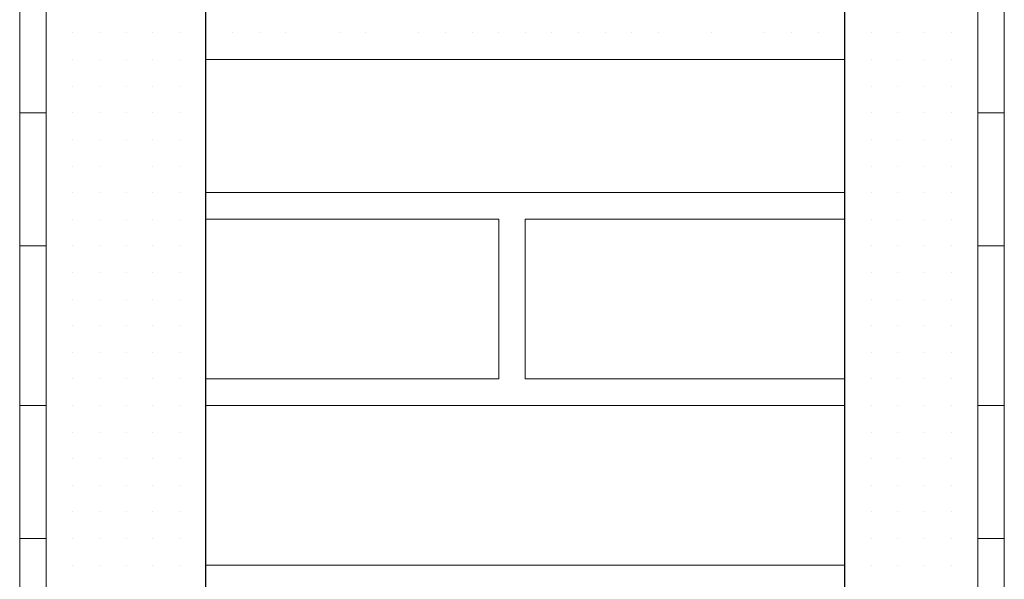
# Model space of a CAD drawing. Header units: metres. Extents: x 5.7 to 89.8, y 4 to 63.5.
# Tile 418 of 475: x 63.771 to 64.128, y 52.896 to 53.098. Entities that reach past the tile are written whole.
import ezdxf

# ---------------------------------------------------------------- set-up
doc = ezdxf.new("R2010")
doc.units = ezdxf.units.M
doc.header["$MEASUREMENT"] = 0
for name, color, linetype in [('PDF17_hatch-borshi', 7, 'Continuous'), ('PDF17_kaff', 7, 'Continuous'), ('PDF17_wall', 7, 'Continuous')]:
    doc.layers.add(name, color=color, linetype=linetype)

msp = doc.modelspace()

# ---------------------------------------------------------------- linework, layer by layer
at = {"layer": 'PDF17_hatch-borshi', "lineweight": 18}
for points in [[(63.78102, 53.0936), (63.78102, 53.0936)], [(63.78102, 53.0936), (63.78102, 53.0936)], [(63.78102, 53.0936), (63.78102, 53.0936)], [(63.78102, 53.0936), (63.78102, 53.0936)], [(63.79065, 53.0936), (63.79065, 53.0936)], [(63.79065, 53.0936), (63.79065, 53.0936)], [(63.79065, 53.0936), (63.79065, 53.0936)], [(63.79065, 53.0936), (63.79065, 53.0936)], [(63.80028, 53.0936), (63.80028, 53.0936)], [(63.80028, 53.0936), (63.80028, 53.0936)], [(63.80028, 53.0936), (63.80028, 53.0936)], [(63.80028, 53.0936), (63.80028, 53.0936)], [(63.80991, 53.0936), (63.80991, 53.0936)], [(63.80991, 53.0936), (63.80991, 53.0936)], [(63.80991, 53.0936), (63.80991, 53.0936)], [(63.80991, 53.0936), (63.80991, 53.0936)], [(63.81954, 53.0936), (63.81954, 53.0936)], [(63.81954, 53.0936), (63.81954, 53.0936)], [(63.81954, 53.0936), (63.81954, 53.0936)], [(63.82917, 53.0936), (63.82917, 53.0936)], [(63.82917, 53.0936), (63.82917, 53.0936)], [(63.82917, 53.0936), (63.82917, 53.0936)], [(63.82917, 53.0936), (63.82917, 53.0936)], [(63.82917, 53.0936), (63.82917, 53.0936)], [(63.84844, 53.0936), (63.84844, 53.0936)], [(63.84844, 53.0936), (63.84844, 53.0936)], [(63.85807, 53.0936), (63.85807, 53.0936)], [(63.85807, 53.0936), (63.85807, 53.0936)], [(63.8677, 53.0936), (63.8677, 53.0936)], [(63.88696, 53.0936), (63.88696, 53.0936)], [(63.88696, 53.0936), (63.88696, 53.0936)], [(63.88696, 53.0936), (63.88696, 53.0936)], [(63.89659, 53.0936), (63.89659, 53.0936)], [(63.91585, 53.0936), (63.91585, 53.0936)], [(63.91585, 53.0936), (63.91585, 53.0936)], [(63.91585, 53.0936), (63.91585, 53.0936)], [(63.91585, 53.0936), (63.91585, 53.0936)], [(63.92548, 53.0936), (63.92548, 53.0936)], [(63.92548, 53.0936), (63.92548, 53.0936)], [(63.93512, 53.0936), (63.93512, 53.0936)], [(63.93512, 53.0936), (63.93512, 53.0936)], [(63.93512, 53.0936), (63.93512, 53.0936)], [(63.94475, 53.0936), (63.94475, 53.0936)], [(63.95438, 53.0936), (63.95438, 53.0936)], [(63.95438, 53.0936), (63.95438, 53.0936)], [(63.96401, 53.0936), (63.96401, 53.0936)], [(63.96401, 53.0936), (63.96401, 53.0936)], [(63.97364, 53.0936), (63.97364, 53.0936)], [(63.98327, 53.0936), (63.98327, 53.0936)], [(63.98327, 53.0936), (63.98327, 53.0936)], [(63.9929, 53.0936), (63.9929, 53.0936)], [(63.9929, 53.0936), (63.9929, 53.0936)], [(64.00253, 53.0936), (64.00253, 53.0936)], [(64.0218, 53.0936), (64.0218, 53.0936)], [(64.0218, 53.0936), (64.0218, 53.0936)], [(64.0218, 53.0936), (64.0218, 53.0936)], [(64.04106, 53.0936), (64.04106, 53.0936)], [(64.04106, 53.0936), (64.04106, 53.0936)], [(64.05069, 53.0936), (64.05069, 53.0936)], [(64.06032, 53.0936), (64.06032, 53.0936)], [(64.06032, 53.0936), (64.06032, 53.0936)], [(64.06995, 53.0936), (64.06995, 53.0936)], [(64.06995, 53.0936), (64.06995, 53.0936)], [(64.06995, 53.0936), (64.06995, 53.0936)], [(64.07958, 53.0936), (64.07958, 53.0936)], [(64.07958, 53.0936), (64.07958, 53.0936)], [(64.07958, 53.0936), (64.07958, 53.0936)], [(64.08922, 53.0936), (64.08922, 53.0936)], [(64.08922, 53.0936), (64.08922, 53.0936)], [(64.08922, 53.0936), (64.08922, 53.0936)], [(64.08922, 53.0936), (64.08922, 53.0936)], [(64.09885, 53.0936), (64.09885, 53.0936)], [(64.09885, 53.0936), (64.09885, 53.0936)], [(64.09885, 53.0936), (64.09885, 53.0936)], [(64.09885, 53.0936), (64.09885, 53.0936)], [(64.10848, 53.0936), (64.10848, 53.0936)], [(64.10848, 53.0936), (64.10848, 53.0936)], [(64.10848, 53.0936), (64.10848, 53.0936)], [(64.10848, 53.0936), (64.10848, 53.0936)], [(64.11811, 53.0936), (64.11811, 53.0936)], [(64.11811, 53.0936), (64.11811, 53.0936)], [(64.11811, 53.0936), (64.11811, 53.0936)], [(63.78102, 53.08396), (63.78102, 53.08396)], [(63.78102, 53.08396), (63.78102, 53.08396)], [(63.79065, 53.08396), (63.79065, 53.08396)], [(63.79065, 53.08396), (63.79065, 53.08396)], [(63.79065, 53.08396), (63.79065, 53.08396)], [(63.80028, 53.08396), (63.80028, 53.08396)], [(63.80028, 53.08396), (63.80028, 53.08396)], [(63.80028, 53.08396), (63.80028, 53.08396)], [(63.80991, 53.08396), (63.80991, 53.08396)], [(63.80991, 53.08396), (63.80991, 53.08396)], [(63.80991, 53.08396), (63.80991, 53.08396)], [(63.81954, 53.08396), (63.81954, 53.08396)], [(63.81954, 53.08396), (63.81954, 53.08396)], [(63.81954, 53.08396), (63.81954, 53.08396)], [(63.81954, 53.08396), (63.81954, 53.08396)], [(63.82917, 53.08396), (63.82917, 53.08396)], [(63.82917, 53.08396), (63.82917, 53.08396)], [(64.06995, 53.08396), (63.8388, 53.08396)], [(63.90622, 53.08396), (63.90622, 53.08396)], [(63.96401, 53.08396), (63.96401, 53.08396)], [(64.01217, 53.08396), (64.01217, 53.08396)], [(64.06995, 53.08396), (64.06995, 53.08396)], [(64.06995, 53.08396), (64.06995, 53.08396)], [(64.06995, 53.08396), (64.06995, 53.08396)], [(64.06995, 53.08396), (64.06995, 53.08396)], [(64.07958, 53.08396), (64.07958, 53.08396)], [(64.07958, 53.08396), (64.07958, 53.08396)], [(64.07958, 53.08396), (64.07958, 53.08396)], [(64.07958, 53.08396), (64.07958, 53.08396)], [(64.08922, 53.08396), (64.08922, 53.08396)], [(64.08922, 53.08396), (64.08922, 53.08396)], [(64.08922, 53.08396), (64.08922, 53.08396)], [(64.09885, 53.08396), (64.09885, 53.08396)], [(64.09885, 53.08396), (64.09885, 53.08396)], [(64.09885, 53.08396), (64.09885, 53.08396)], [(64.10848, 53.08396), (64.10848, 53.08396)], [(64.10848, 53.08396), (64.10848, 53.08396)], [(64.10848, 53.08396), (64.10848, 53.08396)], [(64.11811, 53.08396), (64.11811, 53.08396)], [(64.11811, 53.08396), (64.11811, 53.08396)], [(63.78102, 53.07433), (63.78102, 53.07433)], [(63.79065, 53.07433), (63.79065, 53.07433)], [(63.79065, 53.07433), (63.79065, 53.07433)], [(63.79065, 53.07433), (63.79065, 53.07433)], [(63.79065, 53.07433), (63.79065, 53.07433)], [(63.79065, 53.07433), (63.79065, 53.07433)], [(63.80028, 53.07433), (63.80028, 53.07433)], [(63.80028, 53.07433), (63.80028, 53.07433)], [(63.80028, 53.07433), (63.80028, 53.07433)], [(63.80028, 53.07433), (63.80028, 53.07433)], [(63.80991, 53.07433), (63.80991, 53.07433)], [(63.80991, 53.07433), (63.80991, 53.07433)], [(63.80991, 53.07433), (63.80991, 53.07433)], [(63.80991, 53.07433), (63.80991, 53.07433)], [(63.81954, 53.07433), (63.81954, 53.07433)], [(63.81954, 53.07433), (63.81954, 53.07433)], [(63.82917, 53.07433), (63.82917, 53.07433)], [(63.82917, 53.07433), (63.82917, 53.07433)], [(63.82917, 53.07433), (63.82917, 53.07433)], [(63.82917, 53.07433), (63.82917, 53.07433)], [(64.06995, 53.07433), (64.06995, 53.07433)], [(64.06995, 53.07433), (64.06995, 53.07433)], [(64.06995, 53.07433), (64.06995, 53.07433)], [(64.07958, 53.07433), (64.07958, 53.07433)], [(64.07958, 53.07433), (64.07958, 53.07433)], [(64.07958, 53.07433), (64.07958, 53.07433)], [(64.07958, 53.07433), (64.07958, 53.07433)], [(64.07958, 53.07433), (64.07958, 53.07433)], [(64.07958, 53.07433), (64.07958, 53.07433)], [(64.08922, 53.07433), (64.08922, 53.07433)], [(64.08922, 53.07433), (64.08922, 53.07433)], [(64.08922, 53.07433), (64.08922, 53.07433)], [(64.08922, 53.07433), (64.08922, 53.07433)], [(64.09885, 53.07433), (64.09885, 53.07433)], [(64.09885, 53.07433), (64.09885, 53.07433)], [(64.09885, 53.07433), (64.09885, 53.07433)], [(64.09885, 53.07433), (64.09885, 53.07433)], [(64.10848, 53.07433), (64.10848, 53.07433)], [(64.10848, 53.07433), (64.10848, 53.07433)], [(64.10848, 53.07433), (64.10848, 53.07433)], [(64.10848, 53.07433), (64.10848, 53.07433)], [(64.10848, 53.07433), (64.10848, 53.07433)], [(64.11811, 53.07433), (64.11811, 53.07433)], [(64.11811, 53.07433), (64.11811, 53.07433)], [(64.11811, 53.07433), (64.11811, 53.07433)], [(63.78102, 53.0647), (63.78102, 53.0647)], [(63.78102, 53.0647), (63.78102, 53.0647)], [(63.79065, 53.0647), (63.79065, 53.0647)], [(63.79065, 53.0647), (63.79065, 53.0647)], [(63.79065, 53.0647), (63.79065, 53.0647)], [(63.79065, 53.0647), (63.79065, 53.0647)], [(63.80028, 53.0647), (63.80028, 53.0647)], [(63.80028, 53.0647), (63.80028, 53.0647)], [(63.80028, 53.0647), (63.80028, 53.0647)], [(63.80028, 53.0647), (63.80028, 53.0647)], [(63.80991, 53.0647), (63.80991, 53.0647)], [(63.80991, 53.0647), (63.80991, 53.0647)], [(63.80991, 53.0647), (63.80991, 53.0647)], [(63.81954, 53.0647), (63.81954, 53.0647)], [(63.81954, 53.0647), (63.81954, 53.0647)], [(63.81954, 53.0647), (63.81954, 53.0647)], [(63.81954, 53.0647), (63.81954, 53.0647)], [(63.81954, 53.0647), (63.81954, 53.0647)], [(63.82917, 53.0647), (63.82917, 53.0647)], [(63.82917, 53.0647), (63.82917, 53.0647)], [(63.82917, 53.0647), (63.82917, 53.0647)], [(64.06995, 53.0647), (64.06995, 53.0647)], [(64.06995, 53.0647), (64.06995, 53.0647)], [(64.06995, 53.0647), (64.06995, 53.0647)], [(64.07958, 53.0647), (64.07958, 53.0647)], [(64.07958, 53.0647), (64.07958, 53.0647)], [(64.08922, 53.0647), (64.08922, 53.0647)], [(64.08922, 53.0647), (64.08922, 53.0647)], [(64.08922, 53.0647), (64.08922, 53.0647)], [(64.08922, 53.0647), (64.08922, 53.0647)], [(64.09885, 53.0647), (64.09885, 53.0647)], [(64.09885, 53.0647), (64.09885, 53.0647)], [(64.09885, 53.0647), (64.09885, 53.0647)], [(64.09885, 53.0647), (64.09885, 53.0647)], [(64.10848, 53.0647), (64.10848, 53.0647)], [(64.10848, 53.0647), (64.10848, 53.0647)], [(64.10848, 53.0647), (64.10848, 53.0647)], [(64.10848, 53.0647), (64.10848, 53.0647)], [(64.11811, 53.0647), (64.11811, 53.0647)], [(64.11811, 53.0647), (64.11811, 53.0647)], [(64.11811, 53.0647), (64.11811, 53.0647)], [(64.11811, 53.0647), (64.11811, 53.0647)], [(63.78102, 53.05507), (63.78102, 53.05507)], [(63.79065, 53.05507), (63.79065, 53.05507)], [(63.79065, 53.05507), (63.79065, 53.05507)], [(63.79065, 53.05507), (63.79065, 53.05507)], [(63.79065, 53.05507), (63.79065, 53.05507)], [(63.79065, 53.05507), (63.79065, 53.05507)], [(63.80028, 53.05507), (63.80028, 53.05507)], [(63.80028, 53.05507), (63.80028, 53.05507)], [(63.80028, 53.05507), (63.80028, 53.05507)], [(63.80028, 53.05507), (63.80028, 53.05507)], [(63.80991, 53.05507), (63.80991, 53.05507)], [(63.80991, 53.05507), (63.80991, 53.05507)], [(63.80991, 53.05507), (63.80991, 53.05507)], [(63.80991, 53.05507), (63.80991, 53.05507)], [(63.81954, 53.05507), (63.81954, 53.05507)], [(63.81954, 53.05507), (63.81954, 53.05507)], [(63.81954, 53.05507), (63.81954, 53.05507)], [(63.81954, 53.05507), (63.81954, 53.05507)], [(63.82917, 53.05507), (63.82917, 53.05507)], [(63.82917, 53.05507), (63.82917, 53.05507)], [(63.82917, 53.05507), (63.82917, 53.05507)], [(63.82917, 53.05507), (63.82917, 53.05507)], [(64.06995, 53.05507), (64.06995, 53.05507)], [(64.06995, 53.05507), (64.06995, 53.05507)], [(64.07958, 53.05507), (64.07958, 53.05507)], [(64.07958, 53.05507), (64.07958, 53.05507)], [(64.07958, 53.05507), (64.07958, 53.05507)], [(64.07958, 53.05507), (64.07958, 53.05507)], [(64.08922, 53.05507), (64.08922, 53.05507)], [(64.08922, 53.05507), (64.08922, 53.05507)], [(64.08922, 53.05507), (64.08922, 53.05507)], [(64.09885, 53.05507), (64.09885, 53.05507)], [(64.09885, 53.05507), (64.09885, 53.05507)], [(64.10848, 53.05507), (64.10848, 53.05507)], [(64.10848, 53.05507), (64.10848, 53.05507)], [(64.10848, 53.05507), (64.10848, 53.05507)], [(64.10848, 53.05507), (64.10848, 53.05507)], [(64.11811, 53.05507), (64.11811, 53.05507)], [(64.11811, 53.05507), (64.11811, 53.05507)], [(64.11811, 53.05507), (64.11811, 53.05507)], [(63.78102, 53.04544), (63.78102, 53.04544)], [(63.78102, 53.04544), (63.78102, 53.04544)], [(63.79065, 53.04544), (63.79065, 53.04544)], [(63.79065, 53.04544), (63.79065, 53.04544)], [(63.79065, 53.04544), (63.79065, 53.04544)], [(63.80028, 53.04544), (63.80028, 53.04544)], [(63.80028, 53.04544), (63.80028, 53.04544)], [(63.80028, 53.04544), (63.80028, 53.04544)], [(63.80028, 53.04544), (63.80028, 53.04544)], [(63.81954, 53.04544), (63.81954, 53.04544)], [(63.81954, 53.04544), (63.81954, 53.04544)], [(63.81954, 53.04544), (63.81954, 53.04544)], [(63.81954, 53.04544), (63.81954, 53.04544)], [(63.82917, 53.04544), (63.82917, 53.04544)], [(63.82917, 53.04544), (63.82917, 53.04544)], [(63.82917, 53.04544), (63.82917, 53.04544)], [(64.06995, 53.04544), (64.06995, 53.04544)], [(64.06995, 53.04544), (64.06995, 53.04544)], [(64.06995, 53.04544), (64.06995, 53.04544)], [(64.06995, 53.04544), (64.06995, 53.04544)], [(64.07958, 53.04544), (64.07958, 53.04544)], [(64.07958, 53.04544), (64.07958, 53.04544)], [(64.07958, 53.04544), (64.07958, 53.04544)], [(64.07958, 53.04544), (64.07958, 53.04544)], [(64.08922, 53.04544), (64.08922, 53.04544)], [(64.08922, 53.04544), (64.08922, 53.04544)], [(64.08922, 53.04544), (64.08922, 53.04544)], [(64.08922, 53.04544), (64.08922, 53.04544)], [(64.09885, 53.04544), (64.09885, 53.04544)], [(64.09885, 53.04544), (64.09885, 53.04544)], [(64.09885, 53.04544), (64.09885, 53.04544)], [(64.09885, 53.04544), (64.09885, 53.04544)], [(64.10848, 53.04544), (64.10848, 53.04544)], [(64.10848, 53.04544), (64.10848, 53.04544)], [(64.10848, 53.04544), (64.10848, 53.04544)], [(64.11811, 53.04544), (64.11811, 53.04544)], [(64.11811, 53.04544), (64.11811, 53.04544)], [(64.11811, 53.04544), (64.11811, 53.04544)], [(63.78102, 53.03581), (63.78102, 53.03581)], [(63.79065, 53.03581), (63.79065, 53.03581)], [(63.79065, 53.03581), (63.79065, 53.03581)], [(63.79065, 53.03581), (63.79065, 53.03581)], [(63.79065, 53.03581), (63.79065, 53.03581)], [(63.80028, 53.03581), (63.80028, 53.03581)], [(63.80028, 53.03581), (63.80028, 53.03581)], [(63.80028, 53.03581), (63.80028, 53.03581)], [(63.80991, 53.03581), (63.80991, 53.03581)], [(63.80991, 53.03581), (63.80991, 53.03581)], [(63.80991, 53.03581), (63.80991, 53.03581)], [(63.80991, 53.03581), (63.80991, 53.03581)], [(63.81954, 53.03581), (63.81954, 53.03581)], [(63.81954, 53.03581), (63.81954, 53.03581)], [(63.81954, 53.03581), (63.81954, 53.03581)], [(63.82917, 53.03581), (63.82917, 53.03581)], [(63.82917, 53.03581), (63.82917, 53.03581)], [(63.82917, 53.03581), (63.82917, 53.03581)], [(64.06995, 53.03581), (63.8388, 53.03581)], [(63.84844, 53.03581), (63.84844, 53.03581)], [(63.88696, 53.03581), (63.88696, 53.03581)], [(63.91585, 53.03581), (63.91585, 53.03581)], [(63.93512, 53.03581), (63.93512, 53.03581)], [(63.94475, 53.03581), (63.94475, 53.03581)], [(63.95438, 53.03581), (63.95438, 53.03581)], [(63.95438, 53.03581), (63.95438, 53.03581)], [(63.96401, 53.03581), (63.96401, 53.03581)], [(63.97364, 53.03581), (63.97364, 53.03581)], [(63.98327, 53.03581), (63.98327, 53.03581)], [(64.00253, 53.03581), (64.00253, 53.03581)], [(64.0218, 53.03581), (64.0218, 53.03581)], [(64.05069, 53.03581), (64.05069, 53.03581)], [(64.06995, 53.03581), (64.06995, 53.03581)], [(64.06995, 53.03581), (64.06995, 53.03581)], [(64.07958, 53.03581), (64.07958, 53.03581)], [(64.07958, 53.03581), (64.07958, 53.03581)], [(64.07958, 53.03581), (64.07958, 53.03581)], [(64.07958, 53.03581), (64.07958, 53.03581)], [(64.08922, 53.03581), (64.08922, 53.03581)], [(64.08922, 53.03581), (64.08922, 53.03581)], [(64.08922, 53.03581), (64.08922, 53.03581)], [(64.08922, 53.03581), (64.08922, 53.03581)], [(64.08922, 53.03581), (64.08922, 53.03581)], [(64.09885, 53.03581), (64.09885, 53.03581)], [(64.09885, 53.03581), (64.09885, 53.03581)], [(64.09885, 53.03581), (64.09885, 53.03581)], [(64.10848, 53.03581), (64.10848, 53.03581)], [(64.10848, 53.03581), (64.10848, 53.03581)], [(64.10848, 53.03581), (64.10848, 53.03581)], [(64.10848, 53.03581), (64.10848, 53.03581)], [(64.10848, 53.03581), (64.10848, 53.03581)], [(64.11811, 53.03581), (64.11811, 53.03581)], [(63.78102, 53.02618), (63.78102, 53.02618)], [(63.78102, 53.02618), (63.78102, 53.02618)], [(63.79065, 53.02618), (63.79065, 53.02618)], [(63.79065, 53.02618), (63.79065, 53.02618)], [(63.79065, 53.02618), (63.79065, 53.02618)], [(63.79065, 53.02618), (63.79065, 53.02618)], [(63.80028, 53.02618), (63.80028, 53.02618)], [(63.80028, 53.02618), (63.80028, 53.02618)], [(63.80028, 53.02618), (63.80028, 53.02618)], [(63.80028, 53.02618), (63.80028, 53.02618)], [(63.80028, 53.02618), (63.80028, 53.02618)], [(63.80991, 53.02618), (63.80991, 53.02618)], [(63.80991, 53.02618), (63.80991, 53.02618)], [(63.80991, 53.02618), (63.80991, 53.02618)], [(63.81954, 53.02618), (63.81954, 53.02618)], [(63.81954, 53.02618), (63.81954, 53.02618)], [(63.81954, 53.02618), (63.81954, 53.02618)], [(63.81954, 53.02618), (63.81954, 53.02618)], [(63.82917, 53.02618), (63.82917, 53.02618)], [(63.82917, 53.02618), (63.82917, 53.02618)], [(63.82917, 53.02618), (63.82917, 53.02618)], [(63.8388, 52.96839), (63.94475, 52.96839), (63.94475, 53.02618), (63.8388, 53.02618)], [(63.8388, 53.02618), (63.8388, 53.02618)], [(63.8388, 53.02618), (63.8388, 53.02618)], [(63.84844, 53.02618), (63.84844, 53.02618)], [(63.8677, 53.02618), (63.8677, 53.02618)], [(63.8677, 53.02618), (63.8677, 53.02618)], [(63.88696, 53.02618), (63.88696, 53.02618)], [(63.88696, 53.02618), (63.88696, 53.02618)], [(63.89659, 53.02618), (63.89659, 53.02618)], [(63.91585, 53.02618), (63.91585, 53.02618)], [(63.91585, 53.02618), (63.91585, 53.02618)], [(63.91585, 53.02618), (63.91585, 53.02618)], [(63.92548, 53.02618), (63.92548, 53.02618)], [(63.93512, 53.02618), (63.93512, 53.02618)], [(63.94475, 53.02618), (63.94475, 53.02618)], [(63.94475, 53.02618), (63.94475, 53.02618)], [(63.94475, 53.02618), (63.94475, 53.02618)], [(64.06995, 53.02618), (63.95438, 53.02618), (63.95438, 52.96839), (64.06995, 52.96839)], [(63.95438, 53.02618), (63.95438, 53.02618)], [(63.96401, 53.02618), (63.96401, 53.02618)], [(63.97364, 53.02618), (63.97364, 53.02618)], [(63.98327, 53.02618), (63.98327, 53.02618)], [(64.00253, 53.02618), (64.00253, 53.02618)], [(64.01217, 53.02618), (64.01217, 53.02618)], [(64.0218, 53.02618), (64.0218, 53.02618)], [(64.0218, 53.02618), (64.0218, 53.02618)], [(64.03143, 53.02618), (64.03143, 53.02618)], [(64.05069, 53.02618), (64.05069, 53.02618)], [(64.06032, 53.02618), (64.06032, 53.02618)], [(64.06032, 53.02618), (64.06032, 53.02618)], [(64.06032, 53.02618), (64.06032, 53.02618)], [(64.06995, 53.02618), (64.06995, 53.02618)], [(64.06995, 53.02618), (64.06995, 53.02618)], [(64.06995, 53.02618), (64.06995, 53.02618)], [(64.06995, 53.02618), (64.06995, 53.02618)], [(64.07958, 53.02618), (64.07958, 53.02618)], [(64.07958, 53.02618), (64.07958, 53.02618)], [(64.07958, 53.02618), (64.07958, 53.02618)], [(64.08922, 53.02618), (64.08922, 53.02618)], [(64.08922, 53.02618), (64.08922, 53.02618)], [(64.08922, 53.02618), (64.08922, 53.02618)], [(64.09885, 53.02618), (64.09885, 53.02618)], [(64.09885, 53.02618), (64.09885, 53.02618)], [(64.09885, 53.02618), (64.09885, 53.02618)], [(64.10848, 53.02618), (64.10848, 53.02618)], [(64.10848, 53.02618), (64.10848, 53.02618)], [(64.10848, 53.02618), (64.10848, 53.02618)], [(64.11811, 53.02618), (64.11811, 53.02618)], [(64.11811, 53.02618), (64.11811, 53.02618)], [(64.11811, 53.02618), (64.11811, 53.02618)], [(63.78102, 53.01655), (63.78102, 53.01655)], [(63.78102, 53.01655), (63.78102, 53.01655)], [(63.78102, 53.01655), (63.78102, 53.01655)], [(63.79065, 53.01655), (63.79065, 53.01655)], [(63.79065, 53.01655), (63.79065, 53.01655)], [(63.79065, 53.01655), (63.79065, 53.01655)], [(63.80028, 53.01655), (63.80028, 53.01655)], [(63.80028, 53.01655), (63.80028, 53.01655)], [(63.80991, 53.01655), (63.80991, 53.01655)], [(63.80991, 53.01655), (63.80991, 53.01655)], [(63.80991, 53.01655), (63.80991, 53.01655)], [(63.81954, 53.01655), (63.81954, 53.01655)], [(63.81954, 53.01655), (63.81954, 53.01655)], [(63.82917, 53.01655), (63.82917, 53.01655)], [(63.82917, 53.01655), (63.82917, 53.01655)], [(63.82917, 53.01655), (63.82917, 53.01655)], [(63.82917, 53.01655), (63.82917, 53.01655)], [(64.06995, 53.01655), (64.06995, 53.01655)], [(64.06995, 53.01655), (64.06995, 53.01655)], [(64.07958, 53.01655), (64.07958, 53.01655)], [(64.07958, 53.01655), (64.07958, 53.01655)], [(64.07958, 53.01655), (64.07958, 53.01655)], [(64.07958, 53.01655), (64.07958, 53.01655)], [(64.08922, 53.01655), (64.08922, 53.01655)], [(64.08922, 53.01655), (64.08922, 53.01655)], [(64.08922, 53.01655), (64.08922, 53.01655)], [(64.08922, 53.01655), (64.08922, 53.01655)], [(64.08922, 53.01655), (64.08922, 53.01655)], [(64.09885, 53.01655), (64.09885, 53.01655)], [(64.09885, 53.01655), (64.09885, 53.01655)], [(64.09885, 53.01655), (64.09885, 53.01655)], [(64.10848, 53.01655), (64.10848, 53.01655)], [(64.10848, 53.01655), (64.10848, 53.01655)], [(64.10848, 53.01655), (64.10848, 53.01655)], [(64.10848, 53.01655), (64.10848, 53.01655)], [(63.78102, 53.00691), (63.78102, 53.00691)], [(63.78102, 53.00691), (63.78102, 53.00691)], [(63.78102, 53.00691), (63.78102, 53.00691)], [(63.79065, 53.00691), (63.79065, 53.00691)], [(63.79065, 53.00691), (63.79065, 53.00691)], [(63.79065, 53.00691), (63.79065, 53.00691)], [(63.79065, 53.00691), (63.79065, 53.00691)], [(63.80028, 53.00691), (63.80028, 53.00691)], [(63.80028, 53.00691), (63.80028, 53.00691)], [(63.80028, 53.00691), (63.80028, 53.00691)], [(63.80028, 53.00691), (63.80028, 53.00691)], [(63.80028, 53.00691), (63.80028, 53.00691)], [(63.80028, 53.00691), (63.80028, 53.00691)], [(63.80991, 53.00691), (63.80991, 53.00691)], [(63.80991, 53.00691), (63.80991, 53.00691)], [(63.80991, 53.00691), (63.80991, 53.00691)], [(63.81954, 53.00691), (63.81954, 53.00691)], [(63.81954, 53.00691), (63.81954, 53.00691)], [(63.81954, 53.00691), (63.81954, 53.00691)], [(63.81954, 53.00691), (63.81954, 53.00691)], [(63.82917, 53.00691), (63.82917, 53.00691)], [(63.82917, 53.00691), (63.82917, 53.00691)], [(63.8388, 53.00691), (63.8388, 53.00691)], [(63.94475, 53.00691), (63.94475, 53.00691)], [(63.94475, 53.00691), (63.94475, 53.00691)], [(63.94475, 53.00691), (63.94475, 53.00691)], [(64.06995, 53.00691), (64.06995, 53.00691)], [(64.06995, 53.00691), (64.06995, 53.00691)], [(64.06995, 53.00691), (64.06995, 53.00691)], [(64.06995, 53.00691), (64.06995, 53.00691)], [(64.07958, 53.00691), (64.07958, 53.00691)], [(64.07958, 53.00691), (64.07958, 53.00691)], [(64.07958, 53.00691), (64.07958, 53.00691)], [(64.07958, 53.00691), (64.07958, 53.00691)], [(64.08922, 53.00691), (64.08922, 53.00691)], [(64.08922, 53.00691), (64.08922, 53.00691)], [(64.08922, 53.00691), (64.08922, 53.00691)], [(64.08922, 53.00691), (64.08922, 53.00691)], [(64.08922, 53.00691), (64.08922, 53.00691)], [(64.09885, 53.00691), (64.09885, 53.00691)], [(64.09885, 53.00691), (64.09885, 53.00691)], [(64.09885, 53.00691), (64.09885, 53.00691)], [(64.09885, 53.00691), (64.09885, 53.00691)], [(64.09885, 53.00691), (64.09885, 53.00691)], [(64.10848, 53.00691), (64.10848, 53.00691)], [(64.10848, 53.00691), (64.10848, 53.00691)], [(64.10848, 53.00691), (64.10848, 53.00691)], [(64.11811, 53.00691), (64.11811, 53.00691)], [(64.11811, 53.00691), (64.11811, 53.00691)], [(64.11811, 53.00691), (64.11811, 53.00691)], [(64.11811, 53.00691), (64.11811, 53.00691)], [(64.11811, 53.00691), (64.11811, 53.00691)], [(63.78102, 52.99728), (63.78102, 52.99728)], [(63.78102, 52.99728), (63.78102, 52.99728)], [(63.79065, 52.99728), (63.79065, 52.99728)], [(63.79065, 52.99728), (63.79065, 52.99728)], [(63.79065, 52.99728), (63.79065, 52.99728)], [(63.79065, 52.99728), (63.79065, 52.99728)], [(63.80028, 52.99728), (63.80028, 52.99728)], [(63.80028, 52.99728), (63.80028, 52.99728)], [(63.80028, 52.99728), (63.80028, 52.99728)], [(63.80028, 52.99728), (63.80028, 52.99728)], [(63.80028, 52.99728), (63.80028, 52.99728)], [(63.80991, 52.99728), (63.80991, 52.99728)], [(63.80991, 52.99728), (63.80991, 52.99728)], [(63.80991, 52.99728), (63.80991, 52.99728)], [(63.81954, 52.99728), (63.81954, 52.99728)], [(63.81954, 52.99728), (63.81954, 52.99728)], [(63.81954, 52.99728), (63.81954, 52.99728)], [(63.82917, 52.99728), (63.82917, 52.99728)], [(63.82917, 52.99728), (63.82917, 52.99728)], [(63.82917, 52.99728), (63.82917, 52.99728)], [(63.8388, 52.99728), (63.8388, 52.99728)], [(63.94475, 52.99728), (63.94475, 52.99728)], [(64.06995, 52.99728), (64.06995, 52.99728)], [(64.06995, 52.99728), (64.06995, 52.99728)], [(64.06995, 52.99728), (64.06995, 52.99728)], [(64.06995, 52.99728), (64.06995, 52.99728)], [(64.07958, 52.99728), (64.07958, 52.99728)], [(64.07958, 52.99728), (64.07958, 52.99728)], [(64.08922, 52.99728), (64.08922, 52.99728)], [(64.08922, 52.99728), (64.08922, 52.99728)], [(64.08922, 52.99728), (64.08922, 52.99728)], [(64.08922, 52.99728), (64.08922, 52.99728)], [(64.09885, 52.99728), (64.09885, 52.99728)], [(64.09885, 52.99728), (64.09885, 52.99728)], [(64.10848, 52.99728), (64.10848, 52.99728)], [(64.10848, 52.99728), (64.10848, 52.99728)], [(64.10848, 52.99728), (64.10848, 52.99728)], [(64.10848, 52.99728), (64.10848, 52.99728)], [(64.11811, 52.99728), (64.11811, 52.99728)], [(64.11811, 52.99728), (64.11811, 52.99728)], [(63.78102, 52.98765), (63.78102, 52.98765)], [(63.78102, 52.98765), (63.78102, 52.98765)], [(63.78102, 52.98765), (63.78102, 52.98765)], [(63.79065, 52.98765), (63.79065, 52.98765)], [(63.79065, 52.98765), (63.79065, 52.98765)], [(63.80028, 52.98765), (63.80028, 52.98765)], [(63.80028, 52.98765), (63.80028, 52.98765)], [(63.80028, 52.98765), (63.80028, 52.98765)], [(63.80028, 52.98765), (63.80028, 52.98765)], [(63.80991, 52.98765), (63.80991, 52.98765)], [(63.80991, 52.98765), (63.80991, 52.98765)], [(63.81954, 52.98765), (63.81954, 52.98765)], [(63.81954, 52.98765), (63.81954, 52.98765)], [(63.81954, 52.98765), (63.81954, 52.98765)], [(63.81954, 52.98765), (63.81954, 52.98765)], [(63.82917, 52.98765), (63.82917, 52.98765)], [(63.82917, 52.98765), (63.82917, 52.98765)], [(63.82917, 52.98765), (63.82917, 52.98765)], [(63.82917, 52.98765), (63.82917, 52.98765)], [(63.82917, 52.98765), (63.82917, 52.98765)], [(63.94475, 52.98765), (63.94475, 52.98765)], [(64.06995, 52.98765), (64.06995, 52.98765)], [(64.06995, 52.98765), (64.06995, 52.98765)], [(64.06995, 52.98765), (64.06995, 52.98765)], [(64.06995, 52.98765), (64.06995, 52.98765)], [(64.07958, 52.98765), (64.07958, 52.98765)], [(64.07958, 52.98765), (64.07958, 52.98765)], [(64.07958, 52.98765), (64.07958, 52.98765)], [(64.07958, 52.98765), (64.07958, 52.98765)], [(64.08922, 52.98765), (64.08922, 52.98765)], [(64.08922, 52.98765), (64.08922, 52.98765)], [(64.08922, 52.98765), (64.08922, 52.98765)], [(64.08922, 52.98765), (64.08922, 52.98765)], [(64.09885, 52.98765), (64.09885, 52.98765)], [(64.09885, 52.98765), (64.09885, 52.98765)], [(64.09885, 52.98765), (64.09885, 52.98765)], [(64.09885, 52.98765), (64.09885, 52.98765)], [(64.09885, 52.98765), (64.09885, 52.98765)], [(64.10848, 52.98765), (64.10848, 52.98765)], [(64.11811, 52.98765), (64.11811, 52.98765)], [(64.11811, 52.98765), (64.11811, 52.98765)], [(64.11811, 52.98765), (64.11811, 52.98765)], [(63.78102, 52.97802), (63.78102, 52.97802)], [(63.78102, 52.97802), (63.78102, 52.97802)], [(63.78102, 52.97802), (63.78102, 52.97802)], [(63.79065, 52.97802), (63.79065, 52.97802)], [(63.79065, 52.97802), (63.79065, 52.97802)], [(63.79065, 52.97802), (63.79065, 52.97802)], [(63.79065, 52.97802), (63.79065, 52.97802)], [(63.80028, 52.97802), (63.80028, 52.97802)], [(63.80028, 52.97802), (63.80028, 52.97802)], [(63.80028, 52.97802), (63.80028, 52.97802)], [(63.80991, 52.97802), (63.80991, 52.97802)], [(63.80991, 52.97802), (63.80991, 52.97802)], [(63.80991, 52.97802), (63.80991, 52.97802)], [(63.80991, 52.97802), (63.80991, 52.97802)], [(63.81954, 52.97802), (63.81954, 52.97802)], [(63.82917, 52.97802), (63.82917, 52.97802)], [(63.82917, 52.97802), (63.82917, 52.97802)], [(63.94475, 52.97802), (63.94475, 52.97802)], [(63.94475, 52.97802), (63.94475, 52.97802)], [(63.94475, 52.97802), (63.94475, 52.97802)], [(64.06995, 52.97802), (64.06995, 52.97802)], [(64.06995, 52.97802), (64.06995, 52.97802)], [(64.06995, 52.97802), (64.06995, 52.97802)], [(64.06995, 52.97802), (64.06995, 52.97802)], [(64.07958, 52.97802), (64.07958, 52.97802)], [(64.07958, 52.97802), (64.07958, 52.97802)], [(64.07958, 52.97802), (64.07958, 52.97802)], [(64.08922, 52.97802), (64.08922, 52.97802)], [(64.08922, 52.97802), (64.08922, 52.97802)], [(64.08922, 52.97802), (64.08922, 52.97802)], [(64.08922, 52.97802), (64.08922, 52.97802)], [(64.09885, 52.97802), (64.09885, 52.97802)], [(64.09885, 52.97802), (64.09885, 52.97802)], [(64.09885, 52.97802), (64.09885, 52.97802)], [(64.10848, 52.97802), (64.10848, 52.97802)], [(64.10848, 52.97802), (64.10848, 52.97802)], [(64.10848, 52.97802), (64.10848, 52.97802)], [(64.10848, 52.97802), (64.10848, 52.97802)], [(64.11811, 52.97802), (64.11811, 52.97802)], [(64.11811, 52.97802), (64.11811, 52.97802)], [(63.78102, 52.96839), (63.78102, 52.96839)], [(63.78102, 52.96839), (63.78102, 52.96839)], [(63.79065, 52.96839), (63.79065, 52.96839)], [(63.79065, 52.96839), (63.79065, 52.96839)], [(63.79065, 52.96839), (63.79065, 52.96839)], [(63.80028, 52.96839), (63.80028, 52.96839)], [(63.80028, 52.96839), (63.80028, 52.96839)], [(63.80028, 52.96839), (63.80028, 52.96839)], [(63.80028, 52.96839), (63.80028, 52.96839)], [(63.80991, 52.96839), (63.80991, 52.96839)], [(63.80991, 52.96839), (63.80991, 52.96839)], [(63.80991, 52.96839), (63.80991, 52.96839)], [(63.80991, 52.96839), (63.80991, 52.96839)], [(63.80991, 52.96839), (63.80991, 52.96839)], [(63.81954, 52.96839), (63.81954, 52.96839)], [(63.81954, 52.96839), (63.81954, 52.96839)], [(63.81954, 52.96839), (63.81954, 52.96839)], [(63.81954, 52.96839), (63.81954, 52.96839)], [(63.82917, 52.96839), (63.82917, 52.96839)], [(63.82917, 52.96839), (63.82917, 52.96839)], [(63.82917, 52.96839), (63.82917, 52.96839)], [(63.8388, 52.96839), (63.8388, 52.96839)], [(63.84844, 52.96839), (63.84844, 52.96839)], [(63.84844, 52.96839), (63.84844, 52.96839)], [(63.8677, 52.96839), (63.8677, 52.96839)], [(63.88696, 52.96839), (63.88696, 52.96839)], [(63.88696, 52.96839), (63.88696, 52.96839)], [(63.91585, 52.96839), (63.91585, 52.96839)], [(63.91585, 52.96839), (63.91585, 52.96839)], [(63.93512, 52.96839), (63.93512, 52.96839)], [(63.94475, 52.96839), (63.94475, 52.96839)], [(63.95438, 52.96839), (63.95438, 52.96839)], [(63.95438, 52.96839), (63.95438, 52.96839)], [(63.96401, 52.96839), (63.96401, 52.96839)], [(63.97364, 52.96839), (63.97364, 52.96839)], [(63.98327, 52.96839), (63.98327, 52.96839)], [(63.98327, 52.96839), (63.98327, 52.96839)], [(63.98327, 52.96839), (63.98327, 52.96839)], [(63.9929, 52.96839), (63.9929, 52.96839)], [(64.00253, 52.96839), (64.00253, 52.96839)], [(64.0218, 52.96839), (64.0218, 52.96839)], [(64.0218, 52.96839), (64.0218, 52.96839)], [(64.05069, 52.96839), (64.05069, 52.96839)], [(64.06032, 52.96839), (64.06032, 52.96839)], [(64.06995, 52.96839), (64.06995, 52.96839)], [(64.06995, 52.96839), (64.06995, 52.96839)], [(64.07958, 52.96839), (64.07958, 52.96839)], [(64.07958, 52.96839), (64.07958, 52.96839)], [(64.07958, 52.96839), (64.07958, 52.96839)], [(64.07958, 52.96839), (64.07958, 52.96839)], [(64.08922, 52.96839), (64.08922, 52.96839)], [(64.08922, 52.96839), (64.08922, 52.96839)], [(64.08922, 52.96839), (64.08922, 52.96839)], [(64.09885, 52.96839), (64.09885, 52.96839)], [(64.09885, 52.96839), (64.09885, 52.96839)], [(64.09885, 52.96839), (64.09885, 52.96839)], [(64.09885, 52.96839), (64.09885, 52.96839)], [(64.10848, 52.96839), (64.10848, 52.96839)], [(64.10848, 52.96839), (64.10848, 52.96839)], [(64.10848, 52.96839), (64.10848, 52.96839)], [(64.11811, 52.96839), (64.11811, 52.96839)], [(64.11811, 52.96839), (64.11811, 52.96839)], [(64.11811, 52.96839), (64.11811, 52.96839)], [(64.11811, 52.96839), (64.11811, 52.96839)], [(63.78102, 52.95876), (63.78102, 52.95876)], [(63.78102, 52.95876), (63.78102, 52.95876)], [(63.78102, 52.95876), (63.78102, 52.95876)], [(63.79065, 52.95876), (63.79065, 52.95876)], [(63.79065, 52.95876), (63.79065, 52.95876)], [(63.79065, 52.95876), (63.79065, 52.95876)], [(63.80028, 52.95876), (63.80028, 52.95876)], [(63.80028, 52.95876), (63.80028, 52.95876)], [(63.80991, 52.95876), (63.80991, 52.95876)], [(63.80991, 52.95876), (63.80991, 52.95876)], [(63.80991, 52.95876), (63.80991, 52.95876)], [(63.80991, 52.95876), (63.80991, 52.95876)], [(63.81954, 52.95876), (63.81954, 52.95876)], [(63.81954, 52.95876), (63.81954, 52.95876)], [(63.81954, 52.95876), (63.81954, 52.95876)], [(63.81954, 52.95876), (63.81954, 52.95876)], [(63.82917, 52.95876), (63.82917, 52.95876)], [(63.82917, 52.95876), (63.82917, 52.95876)], [(63.82917, 52.95876), (63.82917, 52.95876)], [(63.82917, 52.95876), (63.82917, 52.95876)], [(63.8388, 52.95876), (64.06995, 52.95876)], [(63.85807, 52.95876), (63.85807, 52.95876)], [(63.85807, 52.95876), (63.85807, 52.95876)], [(63.88696, 52.95876), (63.88696, 52.95876)], [(63.89659, 52.95876), (63.89659, 52.95876)], [(63.90622, 52.95876), (63.90622, 52.95876)], [(63.91585, 52.95876), (63.91585, 52.95876)], [(63.91585, 52.95876), (63.91585, 52.95876)], [(63.92548, 52.95876), (63.92548, 52.95876)], [(63.92548, 52.95876), (63.92548, 52.95876)], [(63.93512, 52.95876), (63.93512, 52.95876)], [(63.93512, 52.95876), (63.93512, 52.95876)], [(63.96401, 52.95876), (63.96401, 52.95876)], [(63.96401, 52.95876), (63.96401, 52.95876)], [(63.9929, 52.95876), (63.9929, 52.95876)], [(64.01217, 52.95876), (64.01217, 52.95876)], [(64.0218, 52.95876), (64.0218, 52.95876)], [(64.04106, 52.95876), (64.04106, 52.95876)], [(64.04106, 52.95876), (64.04106, 52.95876)], [(64.06032, 52.95876), (64.06032, 52.95876)], [(64.06032, 52.95876), (64.06032, 52.95876)], [(64.06995, 52.95876), (64.06995, 52.95876)], [(64.06995, 52.95876), (64.06995, 52.95876)], [(64.06995, 52.95876), (64.06995, 52.95876)], [(64.06995, 52.95876), (64.06995, 52.95876)], [(64.07958, 52.95876), (64.07958, 52.95876)], [(64.07958, 52.95876), (64.07958, 52.95876)], [(64.07958, 52.95876), (64.07958, 52.95876)], [(64.07958, 52.95876), (64.07958, 52.95876)], [(64.08922, 52.95876), (64.08922, 52.95876)], [(64.08922, 52.95876), (64.08922, 52.95876)], [(64.08922, 52.95876), (64.08922, 52.95876)], [(64.08922, 52.95876), (64.08922, 52.95876)], [(64.09885, 52.95876), (64.09885, 52.95876)], [(64.09885, 52.95876), (64.09885, 52.95876)], [(64.10848, 52.95876), (64.10848, 52.95876)], [(64.10848, 52.95876), (64.10848, 52.95876)], [(64.10848, 52.95876), (64.10848, 52.95876)], [(64.11811, 52.95876), (64.11811, 52.95876)], [(63.78102, 52.94913), (63.78102, 52.94913)], [(63.78102, 52.94913), (63.78102, 52.94913)], [(63.78102, 52.94913), (63.78102, 52.94913)], [(63.79065, 52.94913), (63.79065, 52.94913)], [(63.79065, 52.94913), (63.79065, 52.94913)], [(63.79065, 52.94913), (63.79065, 52.94913)], [(63.79065, 52.94913), (63.79065, 52.94913)], [(63.80028, 52.94913), (63.80028, 52.94913)], [(63.80028, 52.94913), (63.80028, 52.94913)], [(63.80028, 52.94913), (63.80028, 52.94913)], [(63.80028, 52.94913), (63.80028, 52.94913)], [(63.80991, 52.94913), (63.80991, 52.94913)], [(63.80991, 52.94913), (63.80991, 52.94913)], [(63.80991, 52.94913), (63.80991, 52.94913)], [(63.81954, 52.94913), (63.81954, 52.94913)], [(63.81954, 52.94913), (63.81954, 52.94913)], [(63.82917, 52.94913), (63.82917, 52.94913)], [(63.82917, 52.94913), (63.82917, 52.94913)], [(63.82917, 52.94913), (63.82917, 52.94913)], [(64.06995, 52.94913), (64.06995, 52.94913)], [(64.06995, 52.94913), (64.06995, 52.94913)], [(64.06995, 52.94913), (64.06995, 52.94913)], [(64.07958, 52.94913), (64.07958, 52.94913)], [(64.07958, 52.94913), (64.07958, 52.94913)], [(64.07958, 52.94913), (64.07958, 52.94913)], [(64.07958, 52.94913), (64.07958, 52.94913)], [(64.08922, 52.94913), (64.08922, 52.94913)], [(64.08922, 52.94913), (64.08922, 52.94913)], [(64.08922, 52.94913), (64.08922, 52.94913)], [(64.09885, 52.94913), (64.09885, 52.94913)], [(64.09885, 52.94913), (64.09885, 52.94913)], [(64.09885, 52.94913), (64.09885, 52.94913)], [(64.09885, 52.94913), (64.09885, 52.94913)], [(64.09885, 52.94913), (64.09885, 52.94913)], [(64.10848, 52.94913), (64.10848, 52.94913)], [(64.10848, 52.94913), (64.10848, 52.94913)], [(64.10848, 52.94913), (64.10848, 52.94913)], [(64.11811, 52.94913), (64.11811, 52.94913)], [(64.11811, 52.94913), (64.11811, 52.94913)], [(64.11811, 52.94913), (64.11811, 52.94913)], [(64.11811, 52.94913), (64.11811, 52.94913)], [(63.78102, 52.9395), (63.78102, 52.9395)], [(63.78102, 52.9395), (63.78102, 52.9395)], [(63.78102, 52.9395), (63.78102, 52.9395)], [(63.78102, 52.9395), (63.78102, 52.9395)], [(63.79065, 52.9395), (63.79065, 52.9395)], [(63.79065, 52.9395), (63.79065, 52.9395)], [(63.79065, 52.9395), (63.79065, 52.9395)], [(63.80028, 52.9395), (63.80028, 52.9395)], [(63.80028, 52.9395), (63.80028, 52.9395)], [(63.80028, 52.9395), (63.80028, 52.9395)], [(63.80028, 52.9395), (63.80028, 52.9395)], [(63.80991, 52.9395), (63.80991, 52.9395)], [(63.80991, 52.9395), (63.80991, 52.9395)], [(63.80991, 52.9395), (63.80991, 52.9395)], [(63.80991, 52.9395), (63.80991, 52.9395)], [(63.81954, 52.9395), (63.81954, 52.9395)], [(63.81954, 52.9395), (63.81954, 52.9395)], [(63.81954, 52.9395), (63.81954, 52.9395)], [(63.81954, 52.9395), (63.81954, 52.9395)], [(63.81954, 52.9395), (63.81954, 52.9395)], [(63.82917, 52.9395), (63.82917, 52.9395)], [(63.82917, 52.9395), (63.82917, 52.9395)], [(63.82917, 52.9395), (63.82917, 52.9395)], [(63.82917, 52.9395), (63.82917, 52.9395)], [(64.06995, 52.9395), (64.06995, 52.9395)], [(64.06995, 52.9395), (64.06995, 52.9395)], [(64.06995, 52.9395), (64.06995, 52.9395)], [(64.06995, 52.9395), (64.06995, 52.9395)], [(64.06995, 52.9395), (64.06995, 52.9395)], [(64.07958, 52.9395), (64.07958, 52.9395)], [(64.07958, 52.9395), (64.07958, 52.9395)], [(64.07958, 52.9395), (64.07958, 52.9395)], [(64.08922, 52.9395), (64.08922, 52.9395)], [(64.08922, 52.9395), (64.08922, 52.9395)], [(64.08922, 52.9395), (64.08922, 52.9395)], [(64.08922, 52.9395), (64.08922, 52.9395)], [(64.08922, 52.9395), (64.08922, 52.9395)], [(64.09885, 52.9395), (64.09885, 52.9395)], [(64.09885, 52.9395), (64.09885, 52.9395)], [(64.09885, 52.9395), (64.09885, 52.9395)], [(64.09885, 52.9395), (64.09885, 52.9395)], [(64.10848, 52.9395), (64.10848, 52.9395)], [(64.10848, 52.9395), (64.10848, 52.9395)], [(64.10848, 52.9395), (64.10848, 52.9395)], [(64.10848, 52.9395), (64.10848, 52.9395)], [(64.11811, 52.9395), (64.11811, 52.9395)], [(64.11811, 52.9395), (64.11811, 52.9395)], [(64.11811, 52.9395), (64.11811, 52.9395)], [(63.78102, 52.92986), (63.78102, 52.92986)], [(63.79065, 52.92986), (63.79065, 52.92986)], [(63.79065, 52.92986), (63.79065, 52.92986)], [(63.79065, 52.92986), (63.79065, 52.92986)], [(63.80028, 52.92986), (63.80028, 52.92986)], [(63.80028, 52.92986), (63.80028, 52.92986)], [(63.80028, 52.92986), (63.80028, 52.92986)], [(63.80991, 52.92986), (63.80991, 52.92986)], [(63.80991, 52.92986), (63.80991, 52.92986)], [(63.80991, 52.92986), (63.80991, 52.92986)], [(63.80991, 52.92986), (63.80991, 52.92986)], [(63.80991, 52.92986), (63.80991, 52.92986)], [(63.81954, 52.92986), (63.81954, 52.92986)], [(63.81954, 52.92986), (63.81954, 52.92986)], [(63.81954, 52.92986), (63.81954, 52.92986)], [(63.82917, 52.92986), (63.82917, 52.92986)], [(63.82917, 52.92986), (63.82917, 52.92986)], [(63.82917, 52.92986), (63.82917, 52.92986)], [(63.82917, 52.92986), (63.82917, 52.92986)], [(64.06995, 52.92986), (64.06995, 52.92986)], [(64.06995, 52.92986), (64.06995, 52.92986)], [(64.06995, 52.92986), (64.06995, 52.92986)], [(64.06995, 52.92986), (64.06995, 52.92986)], [(64.07958, 52.92986), (64.07958, 52.92986)], [(64.07958, 52.92986), (64.07958, 52.92986)], [(64.07958, 52.92986), (64.07958, 52.92986)], [(64.07958, 52.92986), (64.07958, 52.92986)], [(64.08922, 52.92986), (64.08922, 52.92986)], [(64.08922, 52.92986), (64.08922, 52.92986)], [(64.09885, 52.92986), (64.09885, 52.92986)], [(64.09885, 52.92986), (64.09885, 52.92986)], [(64.09885, 52.92986), (64.09885, 52.92986)], [(64.10848, 52.92986), (64.10848, 52.92986)], [(64.10848, 52.92986), (64.10848, 52.92986)], [(64.10848, 52.92986), (64.10848, 52.92986)], [(64.11811, 52.92986), (64.11811, 52.92986)], [(64.11811, 52.92986), (64.11811, 52.92986)], [(64.11811, 52.92986), (64.11811, 52.92986)], [(63.78102, 52.92023), (63.78102, 52.92023)], [(63.78102, 52.92023), (63.78102, 52.92023)], [(63.78102, 52.92023), (63.78102, 52.92023)], [(63.78102, 52.92023), (63.78102, 52.92023)], [(63.79065, 52.92023), (63.79065, 52.92023)], [(63.79065, 52.92023), (63.79065, 52.92023)], [(63.79065, 52.92023), (63.79065, 52.92023)], [(63.80028, 52.92023), (63.80028, 52.92023)], [(63.80028, 52.92023), (63.80028, 52.92023)], [(63.80028, 52.92023), (63.80028, 52.92023)], [(63.80028, 52.92023), (63.80028, 52.92023)], [(63.80028, 52.92023), (63.80028, 52.92023)], [(63.80991, 52.92023), (63.80991, 52.92023)], [(63.80991, 52.92023), (63.80991, 52.92023)], [(63.80991, 52.92023), (63.80991, 52.92023)], [(63.80991, 52.92023), (63.80991, 52.92023)], [(63.81954, 52.92023), (63.81954, 52.92023)], [(63.81954, 52.92023), (63.81954, 52.92023)], [(63.81954, 52.92023), (63.81954, 52.92023)], [(63.82917, 52.92023), (63.82917, 52.92023)], [(63.82917, 52.92023), (63.82917, 52.92023)], [(63.82917, 52.92023), (63.82917, 52.92023)], [(63.82917, 52.92023), (63.82917, 52.92023)], [(64.06995, 52.92023), (64.06995, 52.92023)], [(64.06995, 52.92023), (64.06995, 52.92023)], [(64.06995, 52.92023), (64.06995, 52.92023)], [(64.06995, 52.92023), (64.06995, 52.92023)], [(64.07958, 52.92023), (64.07958, 52.92023)], [(64.07958, 52.92023), (64.07958, 52.92023)], [(64.07958, 52.92023), (64.07958, 52.92023)], [(64.07958, 52.92023), (64.07958, 52.92023)], [(64.08922, 52.92023), (64.08922, 52.92023)], [(64.08922, 52.92023), (64.08922, 52.92023)], [(64.09885, 52.92023), (64.09885, 52.92023)], [(64.09885, 52.92023), (64.09885, 52.92023)], [(64.09885, 52.92023), (64.09885, 52.92023)], [(64.09885, 52.92023), (64.09885, 52.92023)], [(64.10848, 52.92023), (64.10848, 52.92023)], [(64.10848, 52.92023), (64.10848, 52.92023)], [(64.10848, 52.92023), (64.10848, 52.92023)], [(64.10848, 52.92023), (64.10848, 52.92023)], [(64.11811, 52.92023), (64.11811, 52.92023)], [(63.78102, 52.9106), (63.78102, 52.9106)], [(63.79065, 52.9106), (63.79065, 52.9106)], [(63.79065, 52.9106), (63.79065, 52.9106)], [(63.79065, 52.9106), (63.79065, 52.9106)], [(63.79065, 52.9106), (63.79065, 52.9106)], [(63.80028, 52.9106), (63.80028, 52.9106)], [(63.80028, 52.9106), (63.80028, 52.9106)], [(63.80991, 52.9106), (63.80991, 52.9106)], [(63.80991, 52.9106), (63.80991, 52.9106)], [(63.80991, 52.9106), (63.80991, 52.9106)], [(63.80991, 52.9106), (63.80991, 52.9106)], [(63.81954, 52.9106), (63.81954, 52.9106)], [(63.81954, 52.9106), (63.81954, 52.9106)], [(63.81954, 52.9106), (63.81954, 52.9106)], [(63.82917, 52.9106), (63.82917, 52.9106)], [(63.82917, 52.9106), (63.82917, 52.9106)], [(63.82917, 52.9106), (63.82917, 52.9106)], [(63.82917, 52.9106), (63.82917, 52.9106)], [(64.06995, 52.9106), (64.06995, 52.9106)], [(64.06995, 52.9106), (64.06995, 52.9106)], [(64.07958, 52.9106), (64.07958, 52.9106)], [(64.07958, 52.9106), (64.07958, 52.9106)], [(64.07958, 52.9106), (64.07958, 52.9106)], [(64.08922, 52.9106), (64.08922, 52.9106)], [(64.08922, 52.9106), (64.08922, 52.9106)], [(64.08922, 52.9106), (64.08922, 52.9106)], [(64.08922, 52.9106), (64.08922, 52.9106)], [(64.09885, 52.9106), (64.09885, 52.9106)], [(64.09885, 52.9106), (64.09885, 52.9106)], [(64.09885, 52.9106), (64.09885, 52.9106)], [(64.09885, 52.9106), (64.09885, 52.9106)], [(64.10848, 52.9106), (64.10848, 52.9106)], [(64.10848, 52.9106), (64.10848, 52.9106)], [(64.10848, 52.9106), (64.10848, 52.9106)], [(64.10848, 52.9106), (64.10848, 52.9106)], [(64.11811, 52.9106), (64.11811, 52.9106)], [(64.11811, 52.9106), (64.11811, 52.9106)], [(64.11811, 52.9106), (64.11811, 52.9106)], [(63.78102, 52.90097), (63.78102, 52.90097)], [(63.78102, 52.90097), (63.78102, 52.90097)], [(63.78102, 52.90097), (63.78102, 52.90097)], [(63.79065, 52.90097), (63.79065, 52.90097)], [(63.79065, 52.90097), (63.79065, 52.90097)], [(63.79065, 52.90097), (63.79065, 52.90097)], [(63.80028, 52.90097), (63.80028, 52.90097)], [(63.80028, 52.90097), (63.80028, 52.90097)], [(63.80028, 52.90097), (63.80028, 52.90097)], [(63.80028, 52.90097), (63.80028, 52.90097)], [(63.80991, 52.90097), (63.80991, 52.90097)], [(63.80991, 52.90097), (63.80991, 52.90097)], [(63.80991, 52.90097), (63.80991, 52.90097)], [(63.80991, 52.90097), (63.80991, 52.90097)], [(63.81954, 52.90097), (63.81954, 52.90097)], [(63.81954, 52.90097), (63.81954, 52.90097)], [(63.81954, 52.90097), (63.81954, 52.90097)], [(63.81954, 52.90097), (63.81954, 52.90097)], [(63.82917, 52.90097), (63.82917, 52.90097)], [(63.82917, 52.90097), (63.82917, 52.90097)], [(63.82917, 52.90097), (63.82917, 52.90097)], [(64.06995, 52.90097), (63.8388, 52.90097)], [(63.8388, 52.90097), (63.8388, 52.90097)], [(63.8388, 52.90097), (63.8388, 52.90097)], [(63.8388, 52.90097), (63.8388, 52.90097)], [(63.84844, 52.90097), (63.84844, 52.90097)], [(63.8677, 52.90097), (63.8677, 52.90097)], [(63.8677, 52.90097), (63.8677, 52.90097)], [(63.88696, 52.90097), (63.88696, 52.90097)], [(63.88696, 52.90097), (63.88696, 52.90097)], [(63.88696, 52.90097), (63.88696, 52.90097)], [(63.91585, 52.90097), (63.91585, 52.90097)], [(63.91585, 52.90097), (63.91585, 52.90097)], [(63.91585, 52.90097), (63.91585, 52.90097)], [(63.91585, 52.90097), (63.91585, 52.90097)], [(63.92548, 52.90097), (63.92548, 52.90097)], [(63.93512, 52.90097), (63.93512, 52.90097)], [(63.93512, 52.90097), (63.93512, 52.90097)], [(63.94475, 52.90097), (63.94475, 52.90097)], [(63.94475, 52.90097), (63.94475, 52.90097)], [(63.95438, 52.90097), (63.95438, 52.90097)], [(63.95438, 52.90097), (63.95438, 52.90097)], [(63.95438, 52.90097), (63.95438, 52.90097)], [(63.96401, 52.90097), (63.96401, 52.90097)], [(63.97364, 52.90097), (63.97364, 52.90097)], [(63.97364, 52.90097), (63.97364, 52.90097)], [(63.98327, 52.90097), (63.98327, 52.90097)], [(63.98327, 52.90097), (63.98327, 52.90097)], [(64.00253, 52.90097), (64.00253, 52.90097)], [(64.00253, 52.90097), (64.00253, 52.90097)], [(64.0218, 52.90097), (64.0218, 52.90097)], [(64.0218, 52.90097), (64.0218, 52.90097)], [(64.0218, 52.90097), (64.0218, 52.90097)], [(64.05069, 52.90097), (64.05069, 52.90097)], [(64.05069, 52.90097), (64.05069, 52.90097)], [(64.06032, 52.90097), (64.06032, 52.90097)], [(64.06995, 52.90097), (64.06995, 52.90097)], [(64.06995, 52.90097), (64.06995, 52.90097)], [(64.06995, 52.90097), (64.06995, 52.90097)], [(64.07958, 52.90097), (64.07958, 52.90097)], [(64.07958, 52.90097), (64.07958, 52.90097)], [(64.07958, 52.90097), (64.07958, 52.90097)], [(64.08922, 52.90097), (64.08922, 52.90097)], [(64.08922, 52.90097), (64.08922, 52.90097)], [(64.09885, 52.90097), (64.09885, 52.90097)], [(64.09885, 52.90097), (64.09885, 52.90097)], [(64.09885, 52.90097), (64.09885, 52.90097)], [(64.09885, 52.90097), (64.09885, 52.90097)], [(64.10848, 52.90097), (64.10848, 52.90097)], [(64.10848, 52.90097), (64.10848, 52.90097)], [(64.10848, 52.90097), (64.10848, 52.90097)], [(64.11811, 52.90097), (64.11811, 52.90097)], [(64.11811, 52.90097), (64.11811, 52.90097)], [(64.11811, 52.90097), (64.11811, 52.90097)]]:
    msp.add_lwpolyline(points, dxfattribs=at)
at = {"layer": 'PDF17_kaff', "lineweight": 20}
for points in [[(63.78102, 53.62331), (63.78102, 52.59277), (63.77139, 52.59277), (63.77139, 53.62331)], [(64.11811, 53.61368), (64.11811, 52.59277), (64.12774, 52.59277), (64.12774, 53.61368)], [(63.77139, 53.0647), (63.78102, 53.0647)], [(64.12774, 53.0647), (64.11811, 53.0647)], [(63.77139, 53.01655), (63.78102, 53.01655)], [(64.12774, 53.01655), (64.11811, 53.01655)], [(63.77139, 52.95876), (63.78102, 52.95876)], [(64.12774, 52.95876), (64.11811, 52.95876)], [(63.77139, 52.9106), (63.78102, 52.9106)], [(64.12774, 52.9106), (64.11811, 52.9106)]]:
    msp.add_lwpolyline(points, dxfattribs=at)
at = {"layer": 'PDF17_wall', "lineweight": 25}
msp.add_lwpolyline([(64.06995, 57.17722), (64.06995, 54.10487), (64.06995, 52.59277), (63.8388, 52.59277), (63.8388, 57.17722)], dxfattribs=at)

doc.saveas('drawing.dxf')
